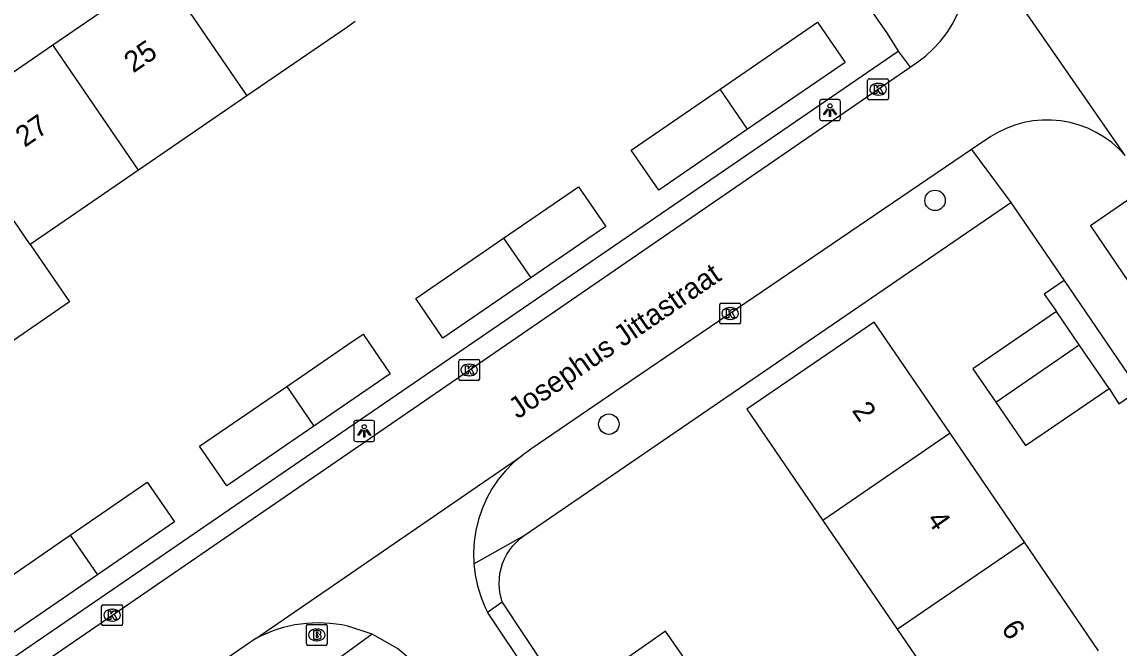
# Model space of a CAD drawing. Extents: x 157466 to 158888, y 383063 to 384677.
# Drawn here: x 158484.4 to 158536.9, y 383785.5 to 383815.4 of the extents above; entities that cross this region are included whole.
import ezdxf

# ---------------------------------------------------------------- set-up
doc = ezdxf.new("R2010")
doc.units = 0
for name, color, linetype in [('IMGEO_Boom', 7, 'Continuous'), ('IMGEO_Brandkraan', 7, 'Continuous'), ('IMGEO_Kolk', 7, 'Continuous'), ('IMGEO_Lichtpunt', 7, 'Continuous'), ('IMGEO_Openbare_ruimte_label', 7, 'Continuous'), ('IMGEO_Pand', 7, 'Continuous'), ('IMGEO_Pand_nummerreeks', 7, 'Continuous'), ('IMGEO_Rijbaan_lokaal_open', 7, 'Continuous'), ('IMGEO_Voetpad_open', 7, 'Continuous')]:
    doc.layers.add(name, color=color, linetype=linetype)

msp = doc.modelspace()

# ---------------------------------------------------------------- linework, layer by layer
at = {"layer": 'IMGEO_Boom'}
for centre in [(158528.092, 383806.862), (158512.486, 383796.163)]:
    msp.add_circle(centre, 0.489, dxfattribs=at)
at = {"layer": 'IMGEO_Brandkraan'}
for p, q in [((158498.016, 383785.66), (158498.016, 383786.512)), ((158498.091, 383786.586), (158498.943, 383786.586)), ((158498.504, 383786.366), (158498.529, 383786.366)), ((158499.017, 383786.512), (158499.017, 383785.66)), ((158498.943, 383785.586), (158498.091, 383785.586)), ((158498.527, 383785.806), (158498.502, 383785.806))]:
    msp.add_line(p, q, dxfattribs=at)
for points in [[(158498.016, 383785.66), (158498.016, 383786.512)], [(158498.091, 383786.586), (158498.943, 383786.586)], [(158498.364, 383786.286), (158498.364, 383785.886), (158498.577, 383785.886)], [(158498.595, 383786.286), (158498.364, 383786.286)], [(158498.543, 383786.205), (158498.489, 383786.205), (158498.489, 383786.129)], [(158498.489, 383786.129), (158498.542, 383786.129)], [(158499.017, 383786.512), (158499.017, 383785.66)], [(158498.943, 383785.586), (158498.091, 383785.586)], [(158498.551, 383786.053), (158498.489, 383786.053), (158498.489, 383785.972)], [(158498.489, 383785.972), (158498.551, 383785.972)]]:
    msp.add_lwpolyline(points, dxfattribs=at)
for centre, radius, start, end in [((158498.093, 383786.51), 0.0765, 91.552, 178.448), ((158498.093, 383786.51), 0.0765, 91.552, 178.448), ((158498.544, 383786.167), 0.0379, 267.8285, 90.9355), ((158498.599, 383786.141), 0.145, 59.4692, 91.5367), ((158498.624, 383786.188), 0.0922, 285.5137, 58.1501), ((158498.629, 383785.996), 0.105, 301.3115, 78.989), ((158498.941, 383786.51), 0.0765, 1.552, 88.448), ((158498.941, 383786.51), 0.0765, 1.552, 88.448), ((158498.093, 383785.662), 0.0765, 181.552, 268.448), ((158498.093, 383785.662), 0.0765, 181.552, 268.448), ((158498.552, 383786.012), 0.0404, 269.8759, 90.5077), ((158498.583, 383786.137), 0.251, 268.6676, 293.5347), ((158498.941, 383785.662), 0.0765, 271.552, 358.448), ((158498.941, 383785.662), 0.0765, 271.552, 358.448)]:
    msp.add_arc(centre, radius, start, end, dxfattribs=at)
for centre, major_axis, ratio, start_param, end_param in [((158498.503, 383786.086), (-0.387, 0.002), 0.722429, 4.712389, 7.853982), ((158498.528, 383786.086), (-0.39, 0.002), 0.717154, 1.570796, 4.712389)]:
    msp.add_ellipse(centre, major_axis=major_axis, ratio=ratio, start_param=start_param, end_param=end_param, dxfattribs=at)
at = {"layer": 'IMGEO_Kolk'}
for p, q in [((158524.867, 383811.752), (158524.867, 383812.604)), ((158524.942, 383812.678), (158525.794, 383812.678)), ((158525.355, 383812.458), (158525.38, 383812.458)), ((158525.868, 383812.604), (158525.868, 383811.752)), ((158525.378, 383811.898), (158525.353, 383811.898)), ((158525.794, 383811.678), (158524.942, 383811.678)), ((158517.789, 383801.028), (158517.789, 383801.88)), ((158517.864, 383801.954), (158518.716, 383801.954)), ((158518.79, 383801.88), (158518.79, 383801.028)), ((158518.277, 383801.734), (158518.302, 383801.734)), ((158518.716, 383800.954), (158517.864, 383800.954)), ((158518.3, 383801.174), (158518.275, 383801.174)), ((158505.381, 383799.253), (158506.233, 383799.253)), ((158505.306, 383798.327), (158505.306, 383799.179)), ((158505.794, 383799.033), (158505.819, 383799.033)), ((158506.307, 383799.179), (158506.307, 383798.327)), ((158506.233, 383798.253), (158505.381, 383798.253)), ((158505.817, 383798.473), (158505.792, 383798.473)), ((158488.223, 383786.603), (158488.223, 383787.455)), ((158488.298, 383787.529), (158489.15, 383787.529)), ((158488.711, 383787.309), (158488.736, 383787.309)), ((158489.224, 383787.455), (158489.224, 383786.603)), ((158488.734, 383786.749), (158488.709, 383786.749)), ((158489.15, 383786.529), (158488.298, 383786.529))]:
    msp.add_line(p, q, dxfattribs=at)
for points in [[(158524.867, 383811.752), (158524.867, 383812.604)], [(158524.942, 383812.678), (158525.794, 383812.678)], [(158525.188, 383812.378), (158525.311, 383812.378), (158525.311, 383812.227), (158525.441, 383812.378), (158525.605, 383812.378), (158525.459, 383812.227), (158525.612, 383811.978), (158525.46, 383811.978), (158525.375, 383812.142), (158525.311, 383812.075), (158525.311, 383811.978), (158525.188, 383811.978), (158525.188, 383812.378)], [(158525.868, 383812.604), (158525.868, 383811.752)], [(158525.794, 383811.678), (158524.942, 383811.678)], [(158517.789, 383801.028), (158517.789, 383801.88)], [(158517.864, 383801.954), (158518.716, 383801.954)], [(158518.79, 383801.88), (158518.79, 383801.028)], [(158518.11, 383801.654), (158518.233, 383801.654), (158518.233, 383801.503), (158518.363, 383801.654), (158518.527, 383801.654), (158518.381, 383801.503), (158518.534, 383801.254), (158518.382, 383801.254), (158518.297, 383801.418), (158518.233, 383801.351), (158518.233, 383801.254), (158518.11, 383801.254), (158518.11, 383801.654)], [(158518.716, 383800.954), (158517.864, 383800.954)], [(158505.381, 383799.253), (158506.233, 383799.253)], [(158505.306, 383798.327), (158505.306, 383799.179)], [(158505.627, 383798.953), (158505.75, 383798.953), (158505.75, 383798.802), (158505.88, 383798.953), (158506.044, 383798.953), (158505.898, 383798.802), (158506.051, 383798.553), (158505.899, 383798.553), (158505.814, 383798.717), (158505.75, 383798.65), (158505.75, 383798.553), (158505.627, 383798.553), (158505.627, 383798.953)], [(158506.307, 383799.179), (158506.307, 383798.327)], [(158506.233, 383798.253), (158505.381, 383798.253)], [(158488.223, 383786.603), (158488.223, 383787.455)], [(158488.298, 383787.529), (158489.15, 383787.529)], [(158488.544, 383787.229), (158488.667, 383787.229), (158488.667, 383787.078), (158488.797, 383787.229), (158488.961, 383787.229), (158488.815, 383787.078), (158488.968, 383786.829), (158488.816, 383786.829), (158488.731, 383786.993), (158488.667, 383786.926), (158488.667, 383786.829), (158488.544, 383786.829), (158488.544, 383787.229)], [(158489.224, 383787.455), (158489.224, 383786.603)], [(158489.15, 383786.529), (158488.298, 383786.529)]]:
    msp.add_lwpolyline(points, dxfattribs=at)
for centre, start, end in [((158524.944, 383812.602), 91.552, 178.448), ((158524.944, 383812.602), 91.552, 178.448), ((158525.792, 383812.602), 1.552, 88.448), ((158525.792, 383812.602), 1.552, 88.448), ((158524.944, 383811.754), 181.552, 268.448), ((158524.944, 383811.754), 181.552, 268.448), ((158525.792, 383811.754), 271.552, 358.448), ((158525.792, 383811.754), 271.552, 358.448), ((158517.866, 383801.878), 91.552, 178.448), ((158517.866, 383801.878), 91.552, 178.448), ((158518.714, 383801.878), 1.552, 88.448), ((158518.714, 383801.878), 1.552, 88.448), ((158517.866, 383801.03), 181.552, 268.448), ((158517.866, 383801.03), 181.552, 268.448), ((158518.714, 383801.03), 271.552, 358.448), ((158518.714, 383801.03), 271.552, 358.448), ((158505.383, 383799.177), 91.552, 178.448), ((158505.383, 383799.177), 91.552, 178.448), ((158506.231, 383799.177), 1.552, 88.448), ((158506.231, 383799.177), 1.552, 88.448), ((158505.383, 383798.329), 181.552, 268.448), ((158505.383, 383798.329), 181.552, 268.448), ((158506.231, 383798.329), 271.552, 358.448), ((158506.231, 383798.329), 271.552, 358.448), ((158488.3, 383787.453), 91.552, 178.448), ((158488.3, 383787.453), 91.552, 178.448), ((158489.148, 383787.453), 1.552, 88.448), ((158489.148, 383787.453), 1.552, 88.448), ((158488.3, 383786.605), 181.552, 268.448), ((158488.3, 383786.605), 181.552, 268.448), ((158489.148, 383786.605), 271.552, 358.448), ((158489.148, 383786.605), 271.552, 358.448)]:
    msp.add_arc(centre, 0.0765, start, end, dxfattribs=at)
for centre, major_axis, ratio, start_param, end_param in [((158525.354, 383812.178), (-0.387, 0.002), 0.722429, 4.712389, 7.853982), ((158525.379, 383812.178), (-0.39, 0.002), 0.717154, 1.570796, 4.712389), ((158518.276, 383801.454), (-0.387, 0.002), 0.722429, 4.712389, 7.853982), ((158518.301, 383801.454), (-0.39, 0.002), 0.717154, 1.570796, 4.712389), ((158505.793, 383798.753), (-0.387, 0.002), 0.722429, 4.712389, 7.853982), ((158505.818, 383798.753), (-0.39, 0.002), 0.717154, 1.570796, 4.712389), ((158488.71, 383787.029), (-0.387, 0.002), 0.722429, 4.712389, 7.853982), ((158488.735, 383787.029), (-0.39, 0.002), 0.717154, 1.570796, 4.712389)]:
    msp.add_ellipse(centre, major_axis=major_axis, ratio=ratio, start_param=start_param, end_param=end_param, dxfattribs=at)
at = {"layer": 'IMGEO_Lichtpunt'}
for p, q in [((158522.57, 383811.585), (158522.57, 383810.778)), ((158522.57, 383811.585), (158522.57, 383810.778)), ((158523.472, 383811.68), (158522.664, 383811.68)), ((158523.472, 383811.68), (158522.664, 383811.68)), ((158523.566, 383810.778), (158523.566, 383811.585)), ((158523.566, 383810.778), (158523.566, 383811.585)), ((158522.664, 383810.684), (158523.472, 383810.684)), ((158522.664, 383810.684), (158523.472, 383810.684)), ((158500.285, 383796.24), (158500.285, 383795.433)), ((158500.285, 383796.24), (158500.285, 383795.433)), ((158501.187, 383796.335), (158500.379, 383796.335)), ((158501.187, 383796.335), (158500.379, 383796.335)), ((158501.281, 383795.433), (158501.281, 383796.24)), ((158501.281, 383795.433), (158501.281, 383796.24)), ((158500.379, 383795.339), (158501.187, 383795.339)), ((158500.379, 383795.339), (158501.187, 383795.339))]:
    msp.add_line(p, q, dxfattribs=at)
for points in [[(158522.944, 383811.249), (158522.983, 383811.221), (158522.795, 383810.959), (158522.757, 383810.986), (158522.944, 383811.249)], [(158523.046, 383811.201), (158523.093, 383811.201), (158523.093, 383810.879), (158523.046, 383810.879), (158523.046, 383811.201)], [(158523.156, 383811.221), (158523.194, 383811.248), (158523.381, 383810.986), (158523.342, 383810.958), (158523.156, 383811.221)], [(158500.659, 383795.904), (158500.698, 383795.876), (158500.51, 383795.614), (158500.472, 383795.641), (158500.659, 383795.904)], [(158500.761, 383795.856), (158500.808, 383795.856), (158500.808, 383795.534), (158500.761, 383795.534), (158500.761, 383795.856)], [(158500.871, 383795.876), (158500.909, 383795.903), (158501.096, 383795.641), (158501.057, 383795.613), (158500.871, 383795.876)]]:
    msp.add_lwpolyline(points, dxfattribs=at)
for centre in [(158523.069, 383811.383), (158500.784, 383796.038)]:
    msp.add_circle(centre, 0.0994, dxfattribs=at)
for centre, start, end in [((158522.664, 383811.585), 90, 180), ((158522.664, 383811.585), 90, 180), ((158523.472, 383811.585), 0, 90), ((158523.472, 383811.585), 0, 90), ((158522.664, 383810.778), 180, 270), ((158522.664, 383810.778), 180, 270), ((158523.472, 383810.778), 270, 0), ((158523.472, 383810.778), 270, 360), ((158500.379, 383796.24), 90, 180), ((158500.379, 383796.24), 90, 180), ((158501.187, 383796.24), 0, 90), ((158501.187, 383796.24), 0, 90), ((158500.379, 383795.433), 180, 270), ((158500.379, 383795.433), 180, 270), ((158501.187, 383795.433), 270, 0), ((158501.187, 383795.433), 270, 360)]:
    msp.add_arc(centre, 0.0946, start, end, dxfattribs=at)
at = {"layer": 'IMGEO_Pand'}
for points in [[(158485.885, 383814.306), (158491.066, 383817.858)], [(158491.066, 383817.858), (158495.176, 383811.862)], [(158500.359, 383815.413), (158500, 383815.168), (158495.176, 383811.862)], [(158517.808, 383812.18), (158522.472, 383815.379), (158523.786, 383813.462), (158519.122, 383810.262)], [(158480.703, 383810.752), (158485.885, 383814.306)], [(158489.993, 383808.311), (158485.885, 383814.306)], [(158495.176, 383811.862), (158489.993, 383808.311)], [(158519.122, 383810.262), (158514.875, 383807.349), (158513.56, 383809.266), (158517.808, 383812.18)], [(158519.122, 383810.262), (158517.808, 383812.18)], [(158484.81, 383804.759), (158480.703, 383810.752)], [(158489.993, 383808.311), (158484.81, 383804.759)], [(158507.454, 383805.057), (158511.039, 383807.517), (158512.343, 383805.616), (158508.757, 383803.156)], [(158508.757, 383803.156), (158504.551, 383800.271), (158503.248, 383802.171), (158507.454, 383805.057)], [(158507.454, 383805.057), (158508.757, 383803.156)], [(158484.81, 383804.759), (158486.693, 383802.011), (158481.511, 383798.459), (158479.627, 383801.208)], [(158533.9, 383801.544), (158529.903, 383798.81), (158530.993, 383797.217)], [(158534.991, 383799.95), (158533.9, 383801.544)], [(158528.81, 383795.725), (158525.172, 383801.045), (158519.084, 383796.882), (158522.722, 383791.563)], [(158497.078, 383797.971), (158500, 383799.97), (158500.726, 383800.467), (158502.029, 383798.568), (158500, 383797.176), (158498.381, 383796.07)], [(158530.993, 383797.217), (158534.991, 383799.95)], [(158536.415, 383797.869), (158534.991, 383799.95)], [(158498.381, 383796.07), (158494.209, 383793.218), (158492.906, 383795.117), (158497.078, 383797.971)], [(158497.078, 383797.971), (158498.381, 383796.07)], [(158530.993, 383797.217), (158532.418, 383795.135), (158536.415, 383797.869)], [(158528.81, 383795.725), (158522.722, 383791.563)], [(158532.364, 383790.527), (158528.81, 383795.725)], [(158486.722, 383790.855), (158490.405, 383793.382), (158491.706, 383791.486), (158488.022, 383788.958)], [(158522.722, 383791.563), (158526.278, 383786.365)], [(158488.022, 383788.958), (158483.918, 383786.142), (158482.617, 383788.038), (158486.722, 383790.855)], [(158486.722, 383790.855), (158488.022, 383788.958)], [(158526.278, 383786.365), (158532.364, 383790.527)], [(158535.919, 383785.328), (158532.364, 383790.527)], [(158518.729, 383781.196), (158515.193, 383786.26), (158510.684, 383783.111), (158514.22, 383778.047)], [(158526.278, 383786.365), (158529.834, 383781.167)]]:
    msp.add_lwpolyline(points, dxfattribs=at)
at = {"layer": 'IMGEO_Rijbaan_lokaal_open'}
for points in [[(158526.9, 383813.228), (158527.225, 383813.451), (158527.632, 383813.761), (158528.01, 383814.107), (158528.356, 383814.485), (158528.666, 383814.892), (158528.939, 383815.325), (158529.172, 383815.781), (158529.363, 383816.256), (158529.511, 383816.746), (158529.615, 383817.248), (158529.673, 383817.756), (158529.686, 383818.268), (158529.653, 383818.779), (158529.575, 383819.285), (158529.451, 383819.782), (158529.284, 383820.266), (158529.074, 383820.733)], [(158537.194, 383809.012), (158529.074, 383820.733)], [(158410.44, 383733.379), (158434.699, 383750), (158477.244, 383779.149), (158500, 383794.766), (158526.9, 383813.228)], [(158537.194, 383809.012), (158536.885, 383809.334), (158536.548, 383809.626), (158536.186, 383809.888), (158535.803, 383810.116), (158535.401, 383810.309), (158534.983, 383810.465), (158534.553, 383810.583), (158534.114, 383810.662), (158533.67, 383810.702), (158533.224, 383810.702), (158532.779, 383810.662), (158532.34, 383810.583), (158531.91, 383810.464), (158531.493, 383810.308), (158531.09, 383810.115), (158530.766, 383809.925), (158529.831, 383809.29)], [(158529.831, 383809.29), (158513.177, 383797.984), (158508.755, 383794.962), (158508.318, 383794.653)], [(158495.606, 383785.914), (158508.318, 383794.653)], [(158508.318, 383794.653), (158507.911, 383794.306), (158507.537, 383793.924), (158507.198, 383793.51), (158506.897, 383793.068), (158506.637, 383792.6), (158506.42, 383792.111), (158506.247, 383791.605), (158506.121, 383791.085), (158506.041, 383790.556), (158506.009, 383790.022), (158506.024, 383789.488)], [(158506.024, 383789.488), (158506.088, 383788.956), (158506.198, 383788.433), (158506.355, 383787.922), (158506.557, 383787.426), (158506.682, 383787.171)], [(158508.778, 383784.043), (158506.682, 383787.171)], [(158501.172, 383786.122), (158500, 383786.505)], [(158504.026, 383783.713), (158503.204, 383784.728), (158502.374, 383785.438), (158501.172, 383786.122)], [(158495.606, 383785.914), (158491.739, 383783.275), (158478.351, 383774.1), (158475.338, 383772.035), (158472.547, 383770.116)]]:
    msp.add_lwpolyline(points, dxfattribs=at)
msp.add_arc((158498.601, 383780.273), 6.387, 77.351, 117.9698, dxfattribs=at)
at = {"layer": 'IMGEO_Voetpad_open'}
for points in [[(158512.351, 383834.835), (158524.482, 383816.758), (158525.796, 383814.841), (158526.324, 383814.002)], [(158409.821, 383734.195), (158432.893, 383750), (158500, 383795.97), (158526.324, 383814.002)], [(158526.324, 383814.002), (158526.9, 383813.228)], [(158529.831, 383809.29), (158531.715, 383806.759)], [(158538.237, 383807.515), (158535.521, 383805.643), (158548.482, 383786.561)], [(158508.442, 383790.84), (158531.715, 383806.759)], [(158531.715, 383806.759), (158534.264, 383803.032)], [(158534.264, 383803.032), (158533.31, 383802.379), (158533.9, 383801.544)], [(158534.264, 383803.032), (158537.838, 383797.793)], [(158536.415, 383797.869), (158536.879, 383797.137), (158537.838, 383797.793)], [(158506.024, 383789.488), (158508.442, 383790.84)], [(158507.39, 383787.672), (158507.35, 383787.798), (158507.292, 383788.038), (158507.256, 383788.282), (158507.242, 383788.528), (158507.25, 383788.775), (158507.279, 383789.019), (158507.331, 383789.26), (158507.404, 383789.496), (158507.497, 383789.724), (158507.611, 383789.943), (158507.744, 383790.151), (158507.894, 383790.346), (158508.062, 383790.527), (158508.245, 383790.692), (158508.442, 383790.84)], [(158506.682, 383787.171), (158507.39, 383787.672)], [(158509.489, 383784.5), (158507.39, 383787.672)], [(158501.172, 383786.122), (158497.178, 383783.227)]]:
    msp.add_lwpolyline(points, dxfattribs=at)

# ---------------------------------------------------------------- texts
at = {"layer": 'IMGEO_Openbare_ruimte_label'}
msp.add_text('Josephus Jittastraat', height=1, rotation=34.4052, dxfattribs=at).set_placement((158508.127, 383796.381))
at = {"layer": 'IMGEO_Pand_nummerreeks'}
for s, rotation, p in [('25', 34.4213, (158489.735, 383812.931)), ('27', 34.4213, (158484.541, 383809.372)), ('2', 304.3653, (158524.092, 383796.815)), ('4', 304.3653, (158527.66, 383791.597)), ('6', 304.3653, (158531.227, 383786.381))]:
    msp.add_text(s, height=1, rotation=rotation, dxfattribs=at).set_placement(p)

doc.saveas('drawing.dxf')
